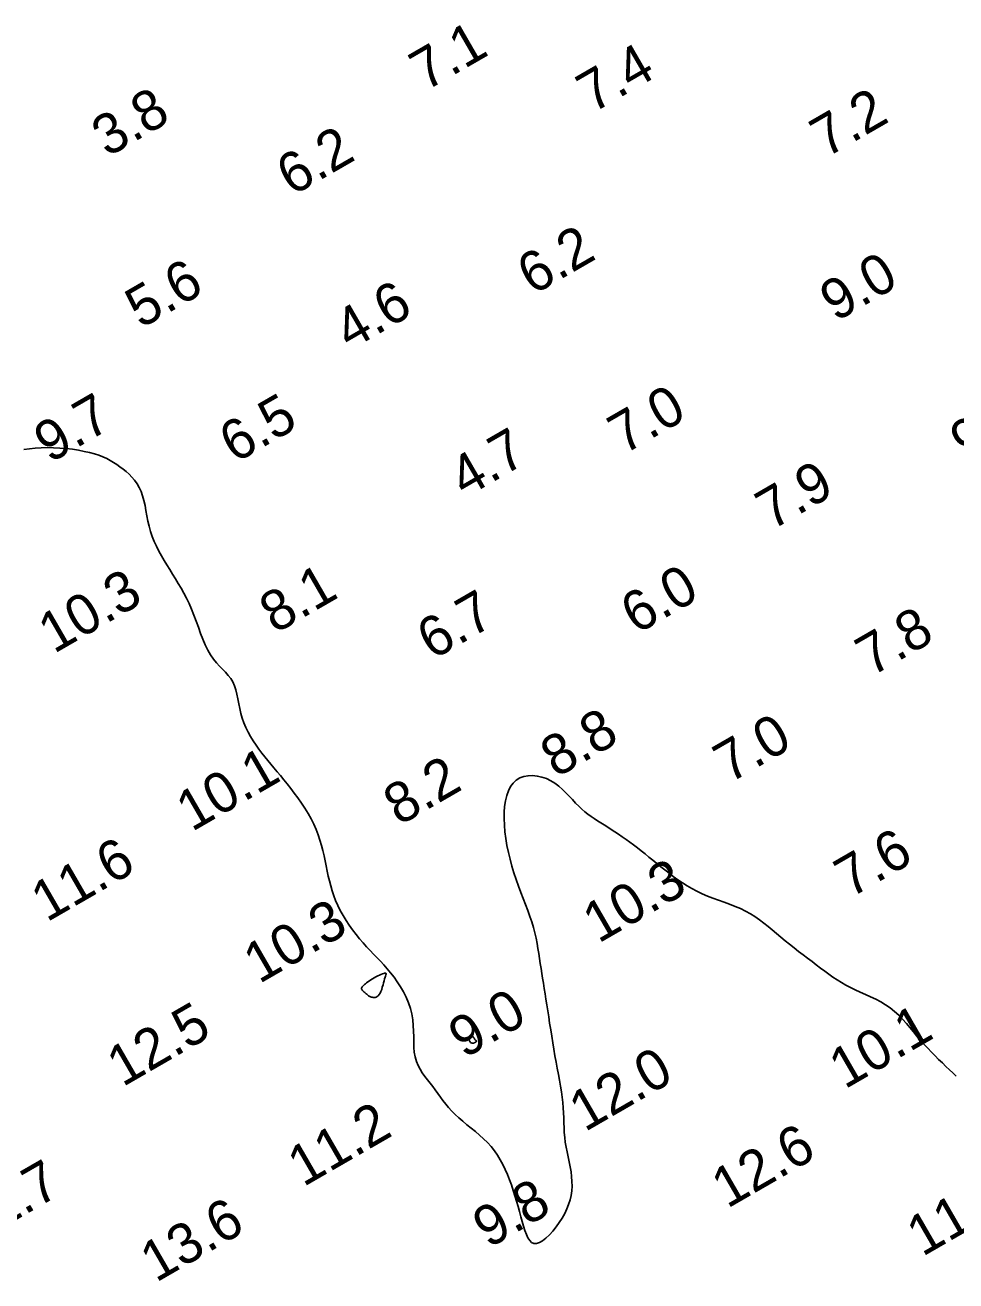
# Model space of a CAD drawing. Extents: x 3024098 to 3056816, y 418252 to 509144.
# Drawn here: x 3039230.5 to 3039345.9, y 419169.7 to 419325.6 of the extents above; entities that cross this region are included whole.
import ezdxf

# ---------------------------------------------------------------- set-up
doc = ezdxf.new("R2010")
doc.units = 0
doc.layers.add('V-CHAN-CONT-EL10', color=7, linetype='Continuous')
doc.layers.add('V-TOPO-SOUN-0911', color=7, linetype='Continuous')

msp = doc.modelspace()

# ---------------------------------------------------------------- linework, layer by layer
at = {"layer": 'V-CHAN-CONT-EL10'}
msp.add_lwpolyline([(3039230.31, 419272.9), (3039230.99, 419273.01), (3039231.7, 419273.09), (3039232.43, 419273.13), (3039233.19, 419273.15), (3039233.98, 419273.13), (3039234.77, 419273.09), (3039235.56, 419273.02), (3039236.33, 419272.93), (3039237.07, 419272.82), (3039237.78, 419272.68), (3039238.44, 419272.54), (3039239.05, 419272.37), (3039239.6, 419272.19), (3039240.11, 419271.99), (3039240.58, 419271.78), (3039241.02, 419271.55), (3039241.43, 419271.3), (3039241.83, 419271.04), (3039242.22, 419270.77), (3039242.61, 419270.48), (3039242.99, 419270.17), (3039243.36, 419269.84), (3039243.71, 419269.48), (3039244.04, 419269.09), (3039244.34, 419268.66), (3039244.61, 419268.2), (3039244.84, 419267.7), (3039245.03, 419267.16), (3039245.19, 419266.58), (3039245.33, 419265.97), (3039245.45, 419265.33), (3039245.57, 419264.69), (3039245.7, 419264.03), (3039245.85, 419263.38), (3039246.02, 419262.74), (3039246.23, 419262.11), (3039246.48, 419261.5), (3039246.75, 419260.9), (3039247.05, 419260.31), (3039247.36, 419259.73), (3039247.7, 419259.15), (3039248.04, 419258.58), (3039248.4, 419258.01), (3039248.75, 419257.44), (3039249.1, 419256.87), (3039249.46, 419256.29), (3039249.81, 419255.69), (3039250.15, 419255.08), (3039250.48, 419254.44), (3039250.8, 419253.78), (3039251.1, 419253.08), (3039251.4, 419252.35), (3039251.68, 419251.6), (3039251.95, 419250.85), (3039252.23, 419250.09), (3039252.51, 419249.36), (3039252.8, 419248.66), (3039253.11, 419248.01), (3039253.44, 419247.42), (3039253.81, 419246.9), (3039254.18, 419246.44), (3039254.57, 419246.02), (3039254.95, 419245.63), (3039255.32, 419245.26), (3039255.66, 419244.88), (3039255.97, 419244.49), (3039256.23, 419244.06), (3039256.44, 419243.59), (3039256.61, 419243.07), (3039256.74, 419242.53), (3039256.86, 419241.95), (3039256.97, 419241.36), (3039257.09, 419240.76), (3039257.22, 419240.16), (3039257.39, 419239.55), (3039257.6, 419238.97), (3039257.84, 419238.39), (3039258.12, 419237.83), (3039258.43, 419237.28), (3039258.76, 419236.74), (3039259.1, 419236.22), (3039259.46, 419235.72), (3039259.83, 419235.23), (3039260.2, 419234.76), (3039260.57, 419234.29), (3039260.95, 419233.84), (3039261.33, 419233.38), (3039261.72, 419232.91), (3039262.13, 419232.43), (3039262.54, 419231.93), (3039262.96, 419231.4), (3039263.4, 419230.85), (3039263.85, 419230.26), (3039264.29, 419229.66), (3039264.73, 419229.03), (3039265.16, 419228.39), (3039265.56, 419227.73), (3039265.93, 419227.08), (3039266.26, 419226.41), (3039266.56, 419225.75), (3039266.81, 419225.09), (3039267.03, 419224.43), (3039267.22, 419223.78), (3039267.39, 419223.13), (3039267.54, 419222.49), (3039267.68, 419221.85), (3039267.81, 419221.22), (3039267.94, 419220.59), (3039268.07, 419219.97), (3039268.21, 419219.36), (3039268.37, 419218.74), (3039268.55, 419218.14), (3039268.75, 419217.53), (3039268.98, 419216.92), (3039269.25, 419216.3), (3039269.55, 419215.69), (3039269.9, 419215.08), (3039270.27, 419214.47), (3039270.67, 419213.87), (3039271.08, 419213.29), (3039271.51, 419212.73), (3039271.95, 419212.19), (3039272.39, 419211.67), (3039272.82, 419211.19), (3039273.26, 419210.73), (3039273.69, 419210.29), (3039274.11, 419209.85), (3039274.54, 419209.4), (3039274.96, 419208.95), (3039275.38, 419208.47), (3039275.8, 419207.96), (3039276.22, 419207.42), (3039276.63, 419206.84), (3039277.02, 419206.22), (3039277.39, 419205.59), (3039277.72, 419204.92), (3039278.01, 419204.24), (3039278.25, 419203.55), (3039278.43, 419202.85), (3039278.55, 419202.14), (3039278.61, 419201.43), (3039278.65, 419200.73), (3039278.66, 419200.03), (3039278.67, 419199.36), (3039278.69, 419198.71), (3039278.74, 419198.1), (3039278.84, 419197.52), (3039278.99, 419196.97), (3039279.2, 419196.47), (3039279.45, 419195.99), (3039279.73, 419195.54), (3039280.04, 419195.11), (3039280.36, 419194.68), (3039280.69, 419194.26), (3039281.02, 419193.84), (3039281.34, 419193.42), (3039281.65, 419192.98), (3039281.97, 419192.54), (3039282.29, 419192.1), (3039282.63, 419191.66), (3039282.99, 419191.23), (3039283.38, 419190.79), (3039283.8, 419190.37), (3039284.26, 419189.95), (3039284.75, 419189.53), (3039285.26, 419189.11), (3039285.79, 419188.69), (3039286.31, 419188.26), (3039286.83, 419187.82), (3039287.34, 419187.37), (3039287.81, 419186.89), (3039288.26, 419186.39), (3039288.67, 419185.86), (3039289.05, 419185.31), (3039289.4, 419184.75), (3039289.73, 419184.16), (3039290.03, 419183.55), (3039290.31, 419182.93), (3039290.56, 419182.28), (3039290.8, 419181.63), (3039291.02, 419180.96), (3039291.23, 419180.29), (3039291.43, 419179.63), (3039291.61, 419178.97), (3039291.79, 419178.32), (3039291.96, 419177.69), (3039292.13, 419177.08), (3039292.29, 419176.51), (3039292.46, 419175.97), (3039292.64, 419175.49), (3039292.83, 419175.08), (3039293.05, 419174.75), (3039293.29, 419174.51), (3039293.57, 419174.38), (3039293.89, 419174.37), (3039294.25, 419174.48), (3039294.64, 419174.71), (3039295.06, 419175.03), (3039295.49, 419175.43), (3039295.92, 419175.9), (3039296.34, 419176.42), (3039296.73, 419176.97), (3039297.08, 419177.53), (3039297.4, 419178.09), (3039297.66, 419178.65), (3039297.88, 419179.21), (3039298.06, 419179.78), (3039298.19, 419180.34), (3039298.27, 419180.92), (3039298.31, 419181.49), (3039298.3, 419182.08), (3039298.26, 419182.68), (3039298.18, 419183.28), (3039298.07, 419183.89), (3039297.95, 419184.5), (3039297.82, 419185.11), (3039297.69, 419185.73), (3039297.57, 419186.34), (3039297.47, 419186.94), (3039297.4, 419187.54), (3039297.35, 419188.14), (3039297.32, 419188.74), (3039297.29, 419189.34), (3039297.27, 419189.95), (3039297.24, 419190.57), (3039297.21, 419191.2), (3039297.15, 419191.85), (3039297.08, 419192.52), (3039296.98, 419193.2), (3039296.87, 419193.91), (3039296.75, 419194.63), (3039296.61, 419195.36), (3039296.47, 419196.12), (3039296.33, 419196.89), (3039296.19, 419197.67), (3039296.05, 419198.47), (3039295.91, 419199.28), (3039295.78, 419200.09), (3039295.66, 419200.9), (3039295.53, 419201.7), (3039295.41, 419202.48), (3039295.29, 419203.24), (3039295.18, 419203.98), (3039295.07, 419204.68), (3039294.96, 419205.36), (3039294.85, 419206.02), (3039294.75, 419206.66), (3039294.65, 419207.28), (3039294.55, 419207.89), (3039294.46, 419208.5), (3039294.36, 419209.11), (3039294.27, 419209.73), (3039294.18, 419210.35), (3039294.08, 419210.97), (3039293.97, 419211.61), (3039293.84, 419212.25), (3039293.69, 419212.91), (3039293.52, 419213.58), (3039293.32, 419214.27), (3039293.09, 419214.97), (3039292.83, 419215.69), (3039292.55, 419216.42), (3039292.26, 419217.17), (3039291.96, 419217.94), (3039291.67, 419218.73), (3039291.38, 419219.53), (3039291.1, 419220.36), (3039290.84, 419221.2), (3039290.61, 419222.05), (3039290.41, 419222.91), (3039290.23, 419223.77), (3039290.09, 419224.62), (3039289.98, 419225.47), (3039289.91, 419226.3), (3039289.88, 419227.1), (3039289.89, 419227.88), (3039289.94, 419228.62), (3039290.05, 419229.32), (3039290.2, 419229.97), (3039290.41, 419230.55), (3039290.67, 419231.07), (3039291, 419231.51), (3039291.38, 419231.87), (3039291.82, 419232.14), (3039292.32, 419232.32), (3039292.85, 419232.42), (3039293.41, 419232.44), (3039293.99, 419232.38), (3039294.56, 419232.25), (3039295.13, 419232.06), (3039295.67, 419231.8), (3039296.18, 419231.48), (3039296.66, 419231.12), (3039297.12, 419230.73), (3039297.55, 419230.31), (3039297.96, 419229.88), (3039298.36, 419229.45), (3039298.75, 419229.03), (3039299.13, 419228.64), (3039299.51, 419228.28), (3039299.89, 419227.96), (3039300.28, 419227.66), (3039300.67, 419227.37), (3039301.06, 419227.1), (3039301.46, 419226.84), (3039301.88, 419226.58), (3039302.3, 419226.32), (3039302.73, 419226.04), (3039303.17, 419225.76), (3039303.62, 419225.47), (3039304.08, 419225.16), (3039304.54, 419224.84), (3039305.01, 419224.52), (3039305.48, 419224.18), (3039305.95, 419223.83), (3039306.42, 419223.47), (3039306.89, 419223.1), (3039307.36, 419222.72), (3039307.83, 419222.33), (3039308.32, 419221.93), (3039308.81, 419221.53), (3039309.31, 419221.13), (3039309.81, 419220.73), (3039310.34, 419220.32), (3039310.87, 419219.92), (3039311.42, 419219.52), (3039311.99, 419219.14), (3039312.57, 419218.77), (3039313.18, 419218.41), (3039313.8, 419218.08), (3039314.44, 419217.77), (3039315.11, 419217.48), (3039315.79, 419217.22), (3039316.48, 419216.96), (3039317.17, 419216.72), (3039317.86, 419216.47), (3039318.54, 419216.21), (3039319.19, 419215.93), (3039319.82, 419215.63), (3039320.43, 419215.29), (3039321, 419214.93), (3039321.55, 419214.55), (3039322.09, 419214.14), (3039322.62, 419213.72), (3039323.15, 419213.28), (3039323.67, 419212.84), (3039324.2, 419212.39), (3039324.75, 419211.94), (3039325.3, 419211.5), (3039325.86, 419211.06), (3039326.42, 419210.62), (3039326.97, 419210.19), (3039327.53, 419209.77), (3039328.08, 419209.35), (3039328.61, 419208.94), (3039329.13, 419208.55), (3039329.65, 419208.17), (3039330.16, 419207.79), (3039330.67, 419207.43), (3039331.19, 419207.09), (3039331.72, 419206.75), (3039332.27, 419206.43), (3039332.85, 419206.13), (3039333.45, 419205.84), (3039334.07, 419205.55), (3039334.71, 419205.27), (3039335.35, 419204.98), (3039335.98, 419204.67), (3039336.6, 419204.35), (3039337.21, 419203.99), (3039337.78, 419203.6), (3039338.32, 419203.17), (3039338.83, 419202.7), (3039339.31, 419202.2), (3039339.78, 419201.69), (3039340.23, 419201.16), (3039340.67, 419200.62), (3039341.1, 419200.09), (3039341.54, 419199.57), (3039341.98, 419199.07), (3039342.43, 419198.59), (3039342.89, 419198.11), (3039343.34, 419197.66), (3039343.79, 419197.21), (3039344.25, 419196.78), (3039344.69, 419196.35), (3039345.13, 419195.94), (3039345.56, 419195.53), (3039345.98, 419195.13)], dxfattribs=at)
for points in [[(3039274.49, 419205.44), (3039274.59, 419205.66), (3039274.69, 419205.91), (3039274.77, 419206.18), (3039274.86, 419206.45), (3039274.93, 419206.72), (3039275, 419206.97), (3039275.06, 419207.2), (3039275.12, 419207.4), (3039275.17, 419207.56), (3039275.21, 419207.69), (3039275.23, 419207.79), (3039275.23, 419207.86), (3039275.2, 419207.9), (3039275.14, 419207.92), (3039275.06, 419207.91), (3039274.94, 419207.88), (3039274.78, 419207.83), (3039274.6, 419207.76), (3039274.41, 419207.68), (3039274.2, 419207.58), (3039273.98, 419207.47), (3039273.77, 419207.35), (3039273.55, 419207.23), (3039273.35, 419207.1), (3039273.16, 419206.98), (3039272.98, 419206.85), (3039272.82, 419206.73), (3039272.67, 419206.6), (3039272.54, 419206.49), (3039272.43, 419206.39), (3039272.34, 419206.29), (3039272.27, 419206.21), (3039272.23, 419206.13), (3039272.2, 419206.06), (3039272.19, 419206), (3039272.2, 419205.95), (3039272.22, 419205.89), (3039272.26, 419205.83), (3039272.31, 419205.77), (3039272.37, 419205.71), (3039272.44, 419205.64), (3039272.51, 419205.57), (3039272.59, 419205.51), (3039272.67, 419205.44), (3039272.75, 419205.37), (3039272.83, 419205.31), (3039272.9, 419205.25), (3039272.96, 419205.2), (3039273.02, 419205.15), (3039273.07, 419205.11), (3039273.12, 419205.07), (3039273.18, 419205.04), (3039273.25, 419205.01), (3039273.32, 419204.98), (3039273.41, 419204.95), (3039273.51, 419204.92), (3039273.62, 419204.91), (3039273.74, 419204.9), (3039273.87, 419204.91), (3039274, 419204.95), (3039274.12, 419205.01), (3039274.25, 419205.11), (3039274.37, 419205.25)], [(3039285.73, 419199.33), (3039285.68, 419199.38), (3039285.63, 419199.44), (3039285.59, 419199.51), (3039285.55, 419199.58), (3039285.53, 419199.65), (3039285.51, 419199.73), (3039285.51, 419199.8), (3039285.52, 419199.87), (3039285.55, 419199.93), (3039285.59, 419199.99), (3039285.63, 419200.03), (3039285.68, 419200.07), (3039285.74, 419200.1), (3039285.8, 419200.11), (3039285.86, 419200.1), (3039285.92, 419200.08), (3039285.97, 419200.05), (3039286.02, 419200), (3039286.08, 419199.95), (3039286.12, 419199.89), (3039286.17, 419199.84), (3039286.2, 419199.78), (3039286.23, 419199.73), (3039286.26, 419199.69), (3039286.28, 419199.66), (3039286.3, 419199.63), (3039286.32, 419199.61), (3039286.33, 419199.6), (3039286.34, 419199.59), (3039286.35, 419199.57), (3039286.37, 419199.56), (3039286.38, 419199.55), (3039286.4, 419199.54), (3039286.42, 419199.53), (3039286.43, 419199.51), (3039286.44, 419199.5), (3039286.45, 419199.48), (3039286.46, 419199.47), (3039286.45, 419199.45), (3039286.44, 419199.43), (3039286.43, 419199.41), (3039286.4, 419199.39), (3039286.38, 419199.37), (3039286.34, 419199.35), (3039286.3, 419199.33), (3039286.26, 419199.31), (3039286.21, 419199.29), (3039286.16, 419199.27), (3039286.11, 419199.25), (3039286.06, 419199.24), (3039286, 419199.23), (3039285.95, 419199.23), (3039285.89, 419199.24), (3039285.84, 419199.26), (3039285.78, 419199.29)]]:
    msp.add_lwpolyline(points, close=True, dxfattribs=at)

# ---------------------------------------------------------------- texts
at = {"layer": 'V-TOPO-SOUN-0911'}
for s, p in [('7.1', (3039280.11, 419317.32)), ('7.4', (3039300.83, 419314.58)), ('3.8', (3039240.66, 419309.13)), ('7.2', (3039329.8, 419309.04)), ('6.2', (3039263.59, 419304.31)), ('6.2', (3039293.45, 419292.01)), ('5.6', (3039244.82, 419287.85)), ('9.0', (3039331, 419288.69)), ('4.6', (3039270.74, 419285.16)), ('7.0', (3039304.72, 419272.22)), ('9.7', (3039233.51, 419271.14)), ('6.5', (3039256.49, 419271.14)), ('9.2', (3039347.15, 419271.24)), ('4.7', (3039285.02, 419266.84)), ('7.9', (3039323.04, 419262.81)), ('10.3 ', (3039234.03, 419247.51)), ('8.1', (3039261.47, 419249.99)), ('6.0', (3039306.29, 419249.91)), ('6.7', (3039281.01, 419246.73)), ('7.8', (3039335.44, 419244.67)), ('8.8', (3039296.33, 419232.1)), ('7.0', (3039317.81, 419231.41)), ('10.1 ', (3039251.14, 419225.41)), ('8.2', (3039276.85, 419226.16)), ('11.6 ', (3039233.14, 419214.19)), ('7.6', (3039332.82, 419217.18)), ('10.3 ', (3039301.58, 419211.56)), ('10.3 ', (3039259.49, 419206.54)), ('12.5 ', (3039242.55, 419193.74)), ('9.0', (3039284.93, 419197.26)), ('10.1 ', (3039332.14, 419193.46)), ('12.0 ', (3039299.89, 419188.16)), ('11.2 ', (3039264.97, 419181.34)), ('12.6 ', (3039317.56, 419178.65)), ('11.7 ', (3039223.96, 419174.15)), ('11.4 ', (3039341.77, 419172.68)), ('9.8', (3039287.94, 419173.7)), ('13.6 ', (3039246.69, 419169.47))]:
    msp.add_text(s, height=5, rotation=30, dxfattribs=at).set_placement(p)

doc.saveas('drawing.dxf')
